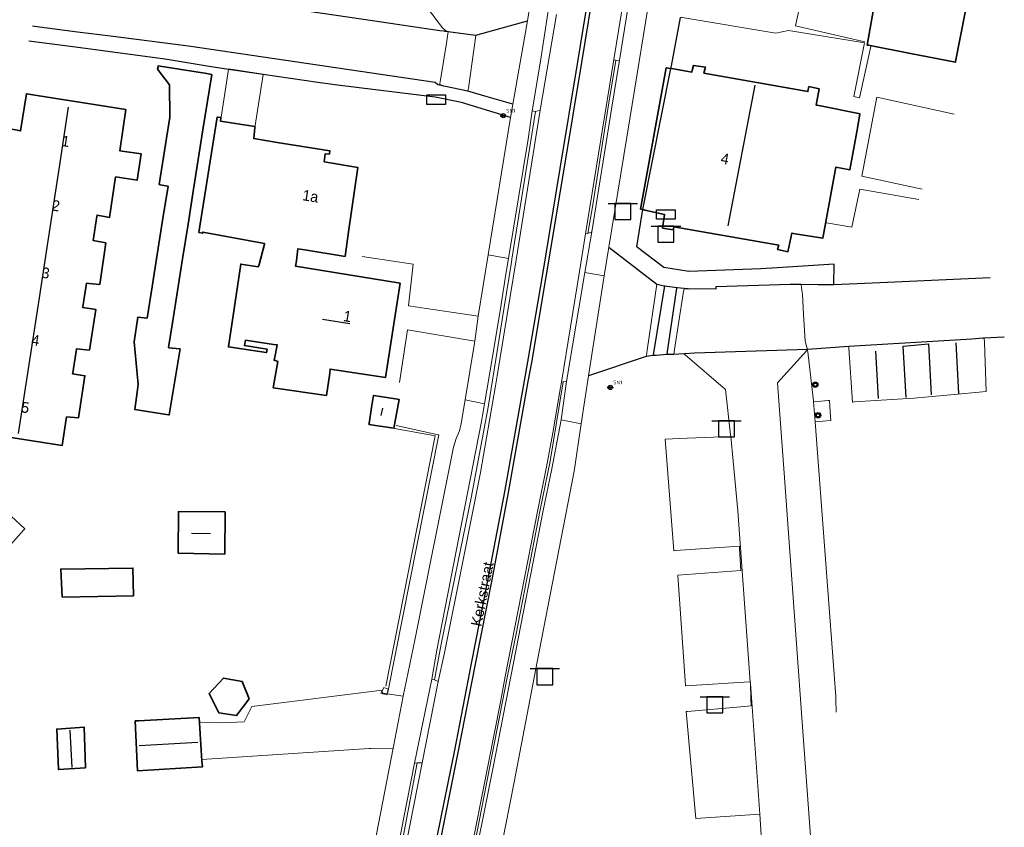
# Model space of a CAD drawing. Header units: metres. Extents: x 169249 to 194689, y 406250 to 412203.
# Tile 313 of 442: x 187799 to 187891, y 410992 to 411067. Entities that reach past the tile are written whole.
import ezdxf
from ezdxf.enums import TextEntityAlignment as Align

# ---------------------------------------------------------------- set-up
doc = ezdxf.new("R2010")
doc.units = ezdxf.units.M
doc.layers.get('0').update_dxf_attribs({"linetype": 'CONTINUOUS'})
for name, color, linetype in [('BGT_NLCS_N264$0$B-WE-IE-MEUBILAIR_WEGMEUBILAIR-S', 252, 'CONTINUOUS'), ('BGT_NLCS_N264$0$B-WE-KG-KADASTRAAL_NOK-G', 252, 'CONTINUOUS'), ('BGT_NLCS_N264$0$B-WE-OG-TOPOGRAFIE_WEG_RIJWEG-G', 252, 'CONTINUOUS'), ('BGT_NLCS_N264$0$B-WE-OG-TOPOGRAFIE_WEG_VOETPAD-G', 252, 'CONTINUOUS'), ('BGT_NLCS_N264$0$B-WE-VW-MARKERING-G', 252, 'CONTINUOUS'), ('BGT_NLCS_N264$0$Label_Nummeraanduidingreeks', 252, 'CONTINUOUS'), ('BGT_NLCS_N264$0$Label_Openbareruimte', 252, 'CONTINUOUS')]:
    doc.layers.add(name, color=color, linetype=linetype)
for name, color, linetype, lineweight in [('BGT_NLCS_N264$0$B-WE-IE-TERREINAFSCHEIDING_KUNSTMATIG_MUUR-G', 252, 'BGT_NLCS_N264$0$IE-TERREINAFSCHEIDING-KUNSTMATIG-DICHT', 18), ('BGT_NLCS_N264$0$B-WE-OG-TOPOGRAFIE_BEBOUWING-G', 252, 'CONTINUOUS', 35), ('BGT_NLCS_N264$0$B-WE-OG-TOPOGRAFIE_BEBOUWING_LUIFEL-G', 252, 'CONTINUOUS', 18), ('BGT_NLCS_N264$0$B-WE-OG-TOPOGRAFIE_TERREIN_GROEN-GV', 252, 'CONTINUOUS', 18), ('BGT_NLCS_N264$0$B-WE-OG-TOPOGRAFIE_TERREIN_ONBEGROEID-GV', 252, 'CONTINUOUS', 18), ('BGT_NLCS_N264$0$B-WE-OG-TOPOGRAFIE_WEG_BUSBAAN-G', 252, 'CONTINUOUS', 18), ('BGT_NLCS_N264$0$B-WE-OG-TOPOGRAFIE_WEG_PARKEERPLAATS-G', 252, 'CONTINUOUS', 18), ('BGT_NLCS_N264$0$B-WE-OG-TOPOGRAFIE_WEG_RIJWEG-GV', 252, 'CONTINUOUS', 18), ('BGT_NLCS_N264$0$B-WE-OG-TOPOGRAFIE_WEG_RIJWIELPAD-GV', 252, 'CONTINUOUS', 18), ('BGT_NLCS_N264$0$B-WE-OG-TOPOGRAFIE_WEG_VERHARD-G', 252, 'CONTINUOUS', 18), ('BGT_NLCS_N264$0$B-WE-OG-TOPOGRAFIE_WEG_VOETPAD-GV', 252, 'CONTINUOUS', 18), ('BGT_NLCS_N264$0$B-WE-VW-VERKEERSTEKEN_BORD-S', 252, 'CONTINUOUS', 25), ('X-XX-AL-REFERENTIE-G', 7, 'CONTINUOUS', 18)]:
    doc.layers.add(name, color=color, linetype=linetype, lineweight=lineweight)
doc.styles.add('BGT_NLCS_N264$0$NLCS-ISO', font='NLCS-ISO.ttf')
doc.styles.add('BGT_NLCS_N264$0$STANDARD', font='txt')
doc.linetypes.add('BGT_NLCS_N264$0$IE-TERREINAFSCHEIDING-KUNSTMATIG-DICHT', pattern='A,8,-1,[82,NLCS.SHX,S=0.75,R=90,X=0,Y=0],-1', length=10)

# ---------------------------------------------------------------- blocks, each defined once
blk = doc.blocks.new('BGT_NLCS_N264$0$SIE-WEG_AFVALBAK_TYPE_01')
for radius in [0.25, 0.156]:
    blk.add_circle((0, 0), radius)
blk = doc.blocks.new('BGT_NLCS_N264$0$SVW-VERKEERSTEKEN_BORD_ANWB-SO')
blk.add_line((-1.375, 0), (1.375, 0))
at = {"flags": 128}
blk.add_lwpolyline([(-0.75, 0), (-0.75, -1.5), (0.75, -1.5), (0.75, 0)], close=True, dxfattribs=at)
blk = doc.blocks.new('BGT_NLCS_N264$0$SIE-WEG_STRAATNAAMBORD_PAAL-SO')
blk.add_line((-0.3, 0), (0.3, 0))
for radius in [0.2, 0.0745]:
    blk.add_circle((0, 0), radius)
at = {"style": 'BGT_NLCS_N264$0$NLCS-ISO'}
blk.add_attdef('STRAATNAAMBORD', (0.278, 0.289), '', height=0.35, dxfattribs=at)
blk = doc.blocks.new('BGT_NLCS_N264$0$SKL-ET_OV_KAST_ALGEMEEN-SO')
for p, q in [((-0.912, 0.442), (0.838, 0.442)), ((-0.912, -0.433), (-0.912, 0.442)), ((0.838, 0.442), (0.838, -0.433)), ((0.838, -0.433), (-0.912, -0.433))]:
    blk.add_line(p, q)
blk = doc.blocks.new('BGT_NLCS_N264')
at = {"layer": 'BGT_NLCS_N264$0$B-WE-IE-TERREINAFSCHEIDING_KUNSTMATIG_MUUR-G'}
blk.add_line((187833.103, 411004.907, 12.483), (187832.966, 411004.625, 12.532), dxfattribs=at)
for points in [[(187833.321, 411005.077, 14.482), (187837.918, 411028.491, 14.401), (187837.774, 411028.518, 14.399), (187834.111, 411029.204, 14.359)], [(187834.281, 411029.455, 12.181), (187837.808, 411028.688, 12.295), (187838.192, 411028.605, 12.308), (187838.259, 411028.59, 12.31), (187833.495, 411004.496, 12.469)], [(187832.966, 411004.625, 12.532), (187832.852, 411004.392, 12.572), (187832.995, 411004.359, 12.576), (187833.371, 411004.273, 12.587), (187833.422, 411004.261, 12.589), (187833.438, 411004.347, 12.588)], [(187833.438, 411004.347, 12.588), (187833.519, 411004.789, 12.584), (187833.477, 411004.806, 12.572), (187833.283, 411004.882, 12.519), (187833.122, 411004.945, 12.476), (187833.103, 411004.907, 12.483)]]:
    blk.add_polyline3d(points, dxfattribs=at)
at = {"layer": 'BGT_NLCS_N264$0$B-WE-KG-KADASTRAAL_NOK-G'}
for p, q in [((187865.367, 411048.176, 21.919), (187867.881, 411061.343, 21.883)), ((187827.371, 411039.434, 22.408), (187829.943, 411039.012, 22.462)), ((187832.867, 411030.414, 15.475), (187833.017, 411031.089, 15.493)), ((187815.125, 411019.4, 14.725), (187816.899, 411019.364, 14.779)), ((187803.717, 411000.929, 13.722), (187803.913, 410997.451, 13.749)), ((187810.22, 410999.509, 14.844), (187815.69, 410999.831, 14.877))]:
    blk.add_line(p, q, dxfattribs=at)
blk.add_polyline3d([(187798.928, 411028.725, 19.663), (187799.854, 411034.774, 19.662), (187800.808, 411041.012, 19.662), (187801.752, 411047.181, 19.661), (187802.717, 411053.485, 19.661), (187803.603, 411059.278, 19.66)], dxfattribs=at)
at = {"layer": 'BGT_NLCS_N264$0$B-WE-OG-TOPOGRAFIE_BEBOUWING-G'}
for points in [[(187887.991, 411070.389, 18.109), (187886.649, 411063.538, 18.299), (187886.638, 411063.484, 18.301), (187882.416, 411064.306, 18.133), (187878.505, 411065.068, 17.977), (187878.366, 411065.095, 17.971), (187879.805, 411073.274, 17.971)], [(187810.963, 411039.524, 13.978), (187811.425, 411042.451, 13.978), (187811.904, 411045.483, 13.978), (187812.408, 411048.678, 13.978), (187812.912, 411051.87, 13.978), (187812.852, 411051.881, 13.978), (187812.193, 411052.003, 13.978), (187812.099, 411052.02, 13.978), (187813.073, 411058.344, 13.993), (187813.066, 411061.381, 14.002), (187811.934, 411062.849, 13.999), (187811.98, 411063.059, 14.003), (187812.002, 411063.161, 14.005), (187812.953, 411063.005, 14.007), (187816.551, 411062.415, 14.016), (187816.962, 411062.347, 14.017), (187817.006, 411062.34, 14.017), (187816.186, 411057.157, 14.009), (187815.304, 411051.583, 14.001), (187814.786, 411048.31, 13.996), (187814.276, 411045.087, 13.991), (187813.801, 411042.083, 13.986), (187813.328, 411039.091, 13.982), (187812.959, 411036.761, 13.978), (187812.994, 411036.757, 13.978), (187814.028, 411036.636, 13.981), (187814.042, 411036.634, 13.981), (187813.019, 411030.46, 14.011), (187812.967, 411030.468, 14.011), (187809.817, 411030.963, 14.011), (187809.97, 411032.122, 14.011), (187810.128, 411033.318, 14.011), (187809.733, 411037.312, 14.02), (187810.093, 411039.618, 14.008), (187810.963, 411039.524, 13.978)], [(187857.382, 411049.685, 15.457), (187857.156, 411049.737, 15.457), (187859.564, 411062.967, 15.439), (187859.998, 411062.892, 15.444)], [(187859.998, 411062.892, 15.444), (187860.056, 411062.882, 15.445), (187861.122, 411062.699, 15.458), (187861.961, 411062.555, 15.469), (187861.994, 411062.7, 15.472), (187862.108, 411063.193, 15.481), (187863.228, 411063.035, 15.535), (187863.114, 411062.586, 15.53), (187863.085, 411062.471, 15.529), (187872.827, 411060.742, 15.46), (187872.83, 411060.759, 15.461), (187872.922, 411061.201, 15.484), (187873.877, 411061.002, 15.496), (187873.592, 411059.479, 15.424), (187873.843, 411059.43, 15.007), (187877.708, 411058.662, 15.022), (187877.698, 411058.608, 15.022), (187877.401, 411056.975, 15.008), (187876.754, 411053.41, 14.977), (187875.449, 411053.663, 14.983), (187874.214, 411046.996, 15.016), (187871.621, 411047.429, 15.001), (187871.321, 411047.483, 15.499), (187870.957, 411045.738, 15.508), (187870.422, 411045.848, 15.482), (187869.986, 411045.938, 15.46), (187870.086, 411046.346, 15.46), (187860.274, 411048.072, 15.445), (187860.212, 411047.79, 15.451), (187859.196, 411047.953, 15.454)], [(187797.987, 411057.277, 14.476), (187799.101, 411057.045, 14.497), (187799.656, 411060.526, 14.464), (187808.974, 411059.051, 14.422), (187808.397, 411055.195, 14.095), (187810.409, 411054.904, 13.894), (187810.03, 411052.444, 13.894), (187808.005, 411052.748, 14.401), (187807.44, 411048.952, 14.461), (187807.121, 411049.012, 14.477), (187806.273, 411049.173, 14.521), (187806.252, 411049.043, 14.52), (187805.892, 411046.799, 14.503), (187807.085, 411046.57, 14.518), (187806.518, 411042.682, 14.503), (187806.185, 411042.714, 14.503), (187805.486, 411042.781, 14.503), (187805.295, 411042.799, 14.503), (187804.931, 411040.593, 14.506), (187804.917, 411040.508, 14.506), (187805.781, 411040.382, 14.541), (187806.162, 411040.327, 14.557), (187805.557, 411036.526, 14.548), (187805.25, 411036.554, 14.548), (187804.335, 411036.636, 14.548), (187804.334, 411036.632, 14.548), (187803.996, 411034.404, 14.548), (187803.983, 411034.321, 14.548), (187804.731, 411034.196, 14.521), (187805.137, 411034.128, 14.506), (187804.531, 411030.196, 14.536), (187803.42, 411030.267, 14.638), (187803.007, 411027.607, 14.692), (187793.572, 411029.069, 14.425)], [(187828.046, 411054.887, 14.74), (187827.618, 411054.899, 14.743), (187827.541, 411054.143, 14.74), (187830.685, 411053.626, 14.749), (187829.823, 411047.616, 14.686), (187829.49, 411045.294, 14.662), (187825.711, 411045.915, 14.654), (187825.068, 411046.021, 14.653), (187825.066, 411046.005, 14.653), (187824.949, 411044.877, 14.659), (187824.836, 411044.404, 18.943), (187834.636, 411042.792, 18.886), (187833.286, 411033.964, 18.946), (187828.092, 411034.754, 18.916), (187828.07, 411034.384, 15.931), (187827.735, 411032.28, 15.814), (187822.749, 411033.01, 15.838), (187823.184, 411035.472, 15.829), (187823.185, 411035.465, 18.925), (187822.849, 411035.578, 18.982), (187822.962, 411036.191, 18.977), (187823.118, 411037.038, 18.97), (187822.795, 411037.065, 16.024), (187820.167, 411037.458, 16.057), (187820.065, 411036.947, 16.054), (187822.191, 411036.623, 16.051), (187822.121, 411036.317, 16.051), (187822.117, 411036.298, 16.051), (187818.566, 411036.835, 16.057), (187818.568, 411036.851, 16.058), (187818.782, 411038.291, 16.103), (187819.716, 411044.583, 16.303), (187821.366, 411044.332, 16.291), (187821.437, 411044.529, 14.596), (187821.931, 411046.438, 14.619), (187821.947, 411046.5, 14.62), (187816.172, 411047.584, 14.677), (187816.144, 411047.467, 14.68), (187815.811, 411047.544, 14.68), (187815.784, 411047.55, 14.68), (187817.526, 411058.341, 14.74), (187817.549, 411058.34, 14.742), (187817.858, 411058.32, 14.764), (187817.838, 411057.962, 14.755), (187821.04, 411057.466, 14.761), (187821.03, 411057.354, 14.761), (187821.001, 411057.016, 14.76), (187820.942, 411056.328, 14.758), (187823.116, 411055.98, 14.753), (187828.078, 411055.184, 14.743), (187828.046, 411054.887, 14.74)], [(187859.196, 411047.953, 15.454), (187859.399, 411049.217, 15.46), (187857.562, 411049.643, 15.458), (187857.382, 411049.685, 15.457)], [(187831.977, 411031.145, 14.581), (187832.157, 411032.279, 14.572), (187832.175, 411032.276, 14.572), (187834.387, 411031.932, 14.603), (187834.55, 411031.907, 14.605), (187834.069, 411029.205, 14.593), (187831.724, 411029.559, 14.593), (187831.74, 411029.659, 14.592), (187831.977, 411031.145, 14.581)], [(187794.331, 411019.375, 13.423), (187796.931, 411022.18, 13.42), (187799.492, 411019.792, 13.399), (187799.411, 411019.701, 13.4), (187796.895, 411016.883, 13.426), (187794.614, 411019.1, 13.423), (187794.331, 411019.375, 13.423)], [(187818.23, 411017.419, 13.489), (187813.863, 411017.51, 13.468), (187813.879, 411021.415, 13.468), (187818.248, 411021.374, 13.51), (187818.23, 411017.419, 13.489)], [(187803.006, 411013.395, 13.641), (187802.863, 411016.02, 13.716), (187809.631, 411016.116, 13.845), (187809.679, 411013.508, 13.833), (187803.006, 411013.395, 13.641)], [(187820.517, 411003.876, 14.844), (187819.326, 411002.314, 14.844), (187817.673, 411002.555, 14.748), (187816.754, 411004.377, 14.712), (187818.101, 411005.823, 14.715), (187819.846, 411005.51, 14.742), (187820.517, 411003.876, 14.844)], [(187809.85, 411001.809, 14.163), (187810.16, 411001.826, 14.166), (187815.826, 411002.13, 14.229), (187816.026, 410999.068, 14.179), (187816.091, 410998.084, 14.163), (187816.129, 410997.499, 14.154), (187810.054, 410997.148, 14.148), (187810.026, 410997.782, 14.15), (187809.85, 411001.809, 14.163)], [(187805.201, 410997.418, 13.182), (187802.651, 410997.252, 13.221), (187802.651, 410997.256, 13.221), (187802.491, 411001.049, 13.134), (187805.048, 411001.231, 13.158), (187805.2, 410997.438, 13.182), (187805.201, 410997.418, 13.182)]]:
    blk.add_polyline3d(points, dxfattribs=at)
at = {"layer": 'BGT_NLCS_N264$0$B-WE-OG-TOPOGRAFIE_BEBOUWING_LUIFEL-G'}
for p, q in [((187817.874, 411058.35, 13.969), (187818.581, 411062.806, 14.052)), ((187821.829, 411062.332, 14.077), (187821.046, 411057.364, 14.065))]:
    blk.add_line(p, q, dxfattribs=at)
blk.add_polyline3d([(187818.581, 411062.806, 14.052), (187818.592, 411062.872, 14.053), (187821.834, 411062.366, 14.077), (187821.829, 411062.332, 14.077)], dxfattribs=at)
at = {"layer": 'BGT_NLCS_N264$0$B-WE-OG-TOPOGRAFIE_TERREIN_GROEN-GV'}
for p, q in [((187840.731, 411031.87, 12.158), (187841.606, 411037.19, 12.023)), ((187852.287, 411034.114, 12.055), (187851.602, 411029.616, 12.055))]:
    blk.add_line(p, q, dxfattribs=at)
for points in [[(187834.935, 411004.129, 12.552), (187836.018, 411009.381, 12.54), (187839.65, 411027.437, 12.22), (187839.891, 411028.264, 12.22), (187840.195, 411028.962, 12.217), (187840.368, 411029.659, 12.214), (187840.731, 411031.87, 12.158)], [(187851.602, 411029.616, 12.055), (187850.954, 411025.181, 12.247), (187847.474, 411007.349, 12.462), (187845.33, 410996.086, 12.546), (187842.881, 410983.726, 12.387)]]:
    blk.add_polyline3d(points, dxfattribs=at)
at = {"layer": 'BGT_NLCS_N264$0$B-WE-OG-TOPOGRAFIE_TERREIN_ONBEGROEID-GV', "linetype": 'Continuous'}
for p, q in [((187842.886, 411045.444, 11.915), (187844.989, 411058.318, 11.728)), ((187841.951, 411039.719, 11.998), (187842.886, 411045.444, 11.915)), ((187841.633, 411037.354, 12.019), (187841.951, 411039.719, 11.998)), ((187841.606, 411037.19, 12.023), (187841.633, 411037.354, 12.019))]:
    blk.add_line(p, q, dxfattribs=at)
blk.add_polyline3d([(187830.593, 410981.778, 12.205), (187832.444, 410991.2, 12.3), (187833.982, 410999.245, 12.519)], dxfattribs=at)
at = {"layer": 'BGT_NLCS_N264$0$B-WE-OG-TOPOGRAFIE_WEG_BUSBAAN-G'}
blk.add_line((187873.495, 411029.827, 11.773), (187873.35, 411031.674, 11.797), dxfattribs=at)
for points in [[(187873.35, 411031.674, 11.797), (187873.339, 411031.769, 11.793), (187873.214, 411032.855, 11.749), (187872.812, 411036.361, 11.607), (187872.797, 411036.496, 11.602), (187872.788, 411036.571, 11.599)], [(187875.46, 411002.636, 12.193), (187875.452, 411003.809, 12.094), (187875.431, 411004.085, 12.091), (187873.496, 411029.817, 11.773), (187873.495, 411029.827, 11.773)]]:
    blk.add_polyline3d(points, dxfattribs=at)
at = {"layer": 'BGT_NLCS_N264$0$B-WE-OG-TOPOGRAFIE_WEG_PARKEERPLAATS-G'}
for points in [[(187839.115, 411066.364, 11.395), (187838.88, 411066.466, 11.404), (187838.607, 411066.697, 11.404), (187837.884, 411067.656, 11.407), (187837.676, 411067.957, 11.407), (187837.419, 411068.229, 11.407), (187837.402, 411068.241, 11.407), (187837.159, 411068.418, 11.404), (187837.11, 411068.454, 11.404), (187836.903, 411068.503, 11.404), (187835.797, 411068.671, 11.404), (187816.431, 411071.608, 11.41), (187805.002, 411073.307, 11.399), (187800.564, 411073.966, 11.395)], [(187876.654, 411036.855, 11.584), (187876.663, 411036.723, 11.586), (187876.99, 411031.667, 11.659), (187877.016, 411031.669, 11.659), (187877.151, 411031.677, 11.659), (187882.734, 411032.021, 11.659), (187886.162, 411032.339, 11.686), (187889.512, 411032.65, 11.712), (187889.349, 411037.254, 11.577), (187889.335, 411037.638, 11.566)], [(187865.602, 411028.439, 11.914), (187861.514, 411028.274, 11.987), (187859.467, 411028.192, 12.024), (187860.282, 411017.749, 12.285), (187860.412, 411017.758, 12.282), (187866.408, 411018.167, 12.132), (187866.421, 411017.968, 12.139), (187866.557, 411015.898, 12.213), (187860.649, 411015.442, 12.297), (187860.651, 411015.416, 12.297), (187861.341, 411005.604, 12.306), (187861.378, 411005.079, 12.306), (187861.381, 411005.079, 12.306), (187867.367, 411005.464, 12.256), (187867.426, 411005.468, 12.255)], [(187867.437, 411005.306, 12.254), (187867.486, 411003.862, 12.244), (187867.508, 411003.227, 12.24), (187866.499, 411003.137, 12.254), (187861.564, 411002.698, 12.322), (187861.438, 411002.687, 12.324), (187862.32, 410992.675, 12.159), (187862.33, 410992.676, 12.159), (187868.296, 410993.07, 12.201), (187868.338, 410993.073, 12.201)], [(187867.426, 411005.468, 12.255), (187867.432, 411005.468, 12.255), (187867.437, 411005.306, 12.254)]]:
    blk.add_polyline3d(points, dxfattribs=at)
at = {"layer": 'BGT_NLCS_N264$0$B-WE-OG-TOPOGRAFIE_WEG_RIJWEG-G'}
for p, q in [((187841.746, 411066.007, 11.563), (187846.584, 411067.361, 11.656)), ((187839.115, 411066.364, 11.395), (187839.149, 411066.359, 11.397)), ((187854.181, 411046.16, 11.866), (187858.674, 411042.697, 11.86)), ((187876.654, 411036.855, 11.584), (187872.788, 411036.571, 11.599)), ((187857.687, 411035.931, 11.872), (187852.287, 411034.114, 12.055))]:
    blk.add_line(p, q, dxfattribs=at)
for points in [[(187799.101, 411072.302, 11.365), (187809.664, 411070.686, 11.359), (187831.226, 411067.525, 11.341), (187838.368, 411066.46, 11.389), (187838.727, 411066.414, 11.392), (187838.818, 411066.402, 11.393), (187839.115, 411066.364, 11.395)], [(187838.331, 411061.348, 11.35), (187838.189, 411061.379, 11.377), (187837.921, 411061.574, 11.338), (187814.824, 411064.981, 11.236), (187807.531, 411065.916, 11.243), (187804.45, 411066.31, 11.247), (187800.426, 411066.826, 11.251), (187800.225, 411066.852, 11.251)], [(187839.149, 411066.359, 11.397), (187841.692, 411066.014, 11.56), (187841.746, 411066.007, 11.563)], [(187840.998, 411060.766, 11.518), (187838.741, 411061.258, 11.376), (187838.452, 411061.322, 11.358), (187838.331, 411061.348, 11.35)], [(187845.205, 411059.542, 11.739), (187842.794, 411060.254, 11.653), (187840.998, 411060.766, 11.518)], [(187858.674, 411042.697, 11.86), (187858.821, 411042.663, 11.857), (187859.339, 411042.545, 11.848), (187859.392, 411042.538, 11.847)], [(187859.392, 411042.538, 11.847), (187860.59, 411042.389, 11.824), (187861.196, 411042.314, 11.79), (187861.227, 411042.31, 11.788)], [(187861.227, 411042.31, 11.788), (187861.615, 411042.282, 11.755), (187864.229, 411042.271, 11.692), (187864.229, 411042.359, 11.695), (187864.23, 411042.474, 11.698), (187871.169, 411042.705, 11.575), (187871.466, 411042.702, 11.573), (187872.198, 411042.696, 11.567)], [(187872.198, 411042.696, 11.567), (187873.783, 411042.683, 11.556), (187875.257, 411042.67, 11.545)], [(187875.257, 411042.67, 11.545), (187878.873, 411042.83, 11.556), (187880.953, 411042.922, 11.563), (187889.893, 411043.318, 11.59)], [(187891.212, 411037.754, 11.671), (187891.155, 411037.751, 11.67), (187889.322, 411037.64, 11.643), (187889.198, 411037.632, 11.641), (187888.165, 411037.568, 11.636), (187876.654, 411036.855, 11.584)], [(187860.272, 411036.113, 11.788), (187860.138, 411036.111, 11.797), (187859.632, 411036.104, 11.83), (187858.61, 411036.038, 11.851), (187858.32, 411036.019, 11.857), (187857.687, 411035.931, 11.872)], [(187872.788, 411036.571, 11.599), (187862.191, 411036.25, 11.758), (187860.272, 411036.113, 11.788)]]:
    blk.add_polyline3d(points, dxfattribs=at)
at = {"layer": 'BGT_NLCS_N264$0$B-WE-OG-TOPOGRAFIE_WEG_RIJWEG-GV'}
for p, q in [((187854.651, 411063.734, 11.545), (187855.62, 411069.668, 11.422)), ((187846.584, 411067.361, 11.656), (187841.743, 411065.988, 0.136)), ((187845.205, 411059.542, 11.739), (187846.584, 411067.361, 11.656)), ((187849.277, 411067.943, 11.554), (187847.764, 411058.982, 11.683)), ((187852.011, 411047.408, 11.614), (187854.651, 411063.734, 11.545)), ((187854.181, 411046.16, 11.866), (187853.759, 411043.476, 11.908)), ((187838.218, 411005.499, 12.429), (187836.723, 410997.88, 12.438)), ((187836.723, 410997.88, 12.438), (187833.218, 410980.171, 12.186))]:
    blk.add_line(p, q, dxfattribs=at)
for points in [[(187847.764, 411058.982, 11.683), (187845.497, 411044.971, 11.852), (187843.739, 411034.111, 11.984), (187843.589, 411033.186, 11.995), (187842.158, 411025.057, 12.214), (187840.545, 411016.886, 12.256), (187838.796, 411008.193, 12.327), (187838.218, 411005.499, 12.429)], [(187849.74, 411033.537, 11.875), (187851.436, 411043.896, 11.68), (187852.011, 411047.408, 11.614)], [(187840.642, 410986.382, 12.267), (187844.031, 411003.574, 12.366), (187844.49, 411005.979, 12.267), (187847.538, 411021.574, 12.073), (187848.362, 411025.61, 12.004), (187848.935, 411028.795, 11.974), (187849.656, 411033.04, 11.885), (187849.74, 411033.537, 11.875)]]:
    blk.add_polyline3d(points, dxfattribs=at)
at = {"layer": 'BGT_NLCS_N264$0$B-WE-OG-TOPOGRAFIE_WEG_RIJWIELPAD-GV'}
for p, q in [((187855.185, 411063.664, 11.632), (187856.109, 411069.507, 11.569)), ((187854.852, 411063.661, 11.632), (187854.651, 411063.734, 11.545)), ((187854.852, 411063.661, 11.632), (187855.185, 411063.664, 11.632)), ((187845.103, 411045.042, 11.834), (187847.332, 411058.873, 11.737)), ((187847.332, 411058.873, 11.737), (187847.017, 411058.943, 11.737)), ((187847.332, 411058.873, 11.737), (187847.764, 411058.982, 11.683)), ((187851.951, 411043.803, 11.86), (187852.595, 411047.589, 11.794)), ((187852.205, 411047.453, 11.794), (187852.011, 411047.408, 11.614)), ((187852.595, 411047.589, 11.794), (187852.205, 411047.453, 11.794)), ((187844.781, 411045.101, 11.862), (187842.886, 411045.444, 11.915)), ((187851.951, 411043.803, 11.86), (187850.214, 411033.582, 12.04)), ((187853.759, 411043.476, 11.908), (187851.951, 411043.803, 11.86)), ((187852.287, 411034.114, 12.055), (187853.759, 411043.476, 11.908)), ((187849.924, 411033.569, 12.04), (187848.679, 411026.144, 12.184)), ((187849.71, 411030.01, 12.103), (187850.214, 411033.582, 12.04)), ((187849.74, 411033.537, 11.875), (187849.924, 411033.569, 12.04)), ((187850.214, 411033.582, 12.04), (187849.924, 411033.569, 12.04)), ((187840.731, 411031.87, 12.158), (187842.534, 411031.504, 12.094)), ((187849.71, 411030.01, 12.103), (187851.602, 411029.616, 12.055)), ((187835.988, 410997.854, 12.465), (187837.599, 411005.72, 12.51)), ((187837.599, 411005.72, 12.51), (187837.876, 411005.659, 12.477)), ((187838.218, 411005.499, 12.429), (187837.876, 411005.659, 12.477)), ((187834.935, 411004.129, 12.552), (187833.982, 410999.245, 12.519)), ((187832.946, 410980.647, 12.273), (187836.238, 410997.884, 12.468)), ((187836.238, 410997.884, 12.468), (187835.988, 410997.854, 12.465)), ((187836.723, 410997.88, 12.438), (187836.238, 410997.884, 12.468))]:
    blk.add_line(p, q, dxfattribs=at)
for points in [[(187851.448, 411097.513, 11.584), (187850.342, 411090.702, 11.59), (187848.35, 411078.29, 11.614), (187846.584, 411067.361, 11.656)], [(187848.502, 411068.274, 11.608), (187848.479, 411068.08, 11.608), (187847.782, 411063.568, 11.617), (187847.017, 411058.943, 11.737)], [(187852.205, 411047.453, 11.794), (187852.672, 411050.143, 11.779), (187854.188, 411059.692, 11.689), (187854.852, 411063.661, 11.632)], [(187855.185, 411063.664, 11.632), (187854.441, 411059.103, 11.65), (187852.595, 411047.589, 11.794)], [(187847.017, 411058.943, 11.737), (187846.626, 411056.268, 11.785), (187844.781, 411045.101, 11.862)], [(187837.876, 411005.659, 12.477), (187838.502, 411009.006, 12.45), (187841.314, 411022.865, 12.244), (187842.876, 411031.174, 12.145), (187843.613, 411035.643, 12.067), (187844.388, 411040.543, 11.98), (187845.057, 411044.758, 11.836), (187845.103, 411045.042, 11.834)], [(187844.781, 411045.101, 11.862), (187844.541, 411043.647, 11.872), (187844.066, 411040.615, 11.92), (187843.228, 411035.518, 12.001), (187842.534, 411031.504, 12.094)], [(187842.534, 411031.504, 12.094), (187842.352, 411030.399, 12.136), (187842.267, 411029.836, 12.136), (187838.083, 411008.429, 12.504), (187837.599, 411005.72, 12.51)], [(187841.109, 410986.264, 12.345), (187843.345, 410997.467, 12.491), (187844.996, 411005.963, 12.476), (187848.04, 411021.521, 12.27), (187848.82, 411025.244, 12.136), (187849.71, 411030.01, 12.103)], [(187848.679, 411026.144, 12.184), (187847.761, 411021.562, 12.221), (187845.513, 411009.969, 12.447), (187844.696, 411006.023, 12.465), (187840.861, 410986.322, 12.352)], [(187835.988, 410997.854, 12.465), (187835.001, 410992.764, 12.357), (187832.661, 410980.716, 12.261)]]:
    blk.add_polyline3d(points, dxfattribs=at)
at = {"layer": 'BGT_NLCS_N264$0$B-WE-OG-TOPOGRAFIE_WEG_VERHARD-G'}
for p, q in [((187839.149, 411066.359, 11.368), (187839.153, 411066.383, 11.368)), ((187841.746, 411066.007, 11.563), (187841.743, 411065.988, 11.563)), ((187861.157, 411041.855, 11.788), (187861.227, 411042.31, 11.788)), ((187867.426, 411005.468, 12.141), (187867.437, 411005.306, 12.142)), ((187867.437, 411005.306, 12.142), (187868.338, 410993.073, 12.201)), ((187834.935, 411004.129, 12.552), (187833.438, 411004.347, 12.55))]:
    blk.add_line(p, q, dxfattribs=at)
for points in [[(187878.166, 411065.39, 12.256), (187871.651, 411066.889, 12.118), (187872.192, 411069.364, 12.1), (187861.856, 411071.866, 11.795), (187861.675, 411071.91, 11.79)], [(187860.902, 411067.684, 11.837), (187861.041, 411067.661, 11.839), (187869.815, 411066.203, 11.986), (187871.012, 411066.462, 12.001), (187878.12, 411065.295, 12.04), (187877.118, 411060.285, 12.04), (187877.66, 411060.16, 12.043), (187878.708, 411064.95, 12.034)], [(187838.331, 411061.348, 11.35), (187838.409, 411061.824, 11.352), (187838.972, 411065.272, 11.364), (187839.148, 411066.351, 11.368), (187839.149, 411066.359, 11.368)], [(187841.743, 411065.988, 11.563), (187841.04, 411061.063, 11.521), (187841.024, 411060.946, 11.52), (187840.998, 411060.766, 11.518)], [(187886.515, 411058.629, 11.922), (187879.292, 411060.198, 11.974), (187877.881, 411052.806, 11.917), (187883.506, 411051.593, 11.791)], [(187883.199, 411050.633, 11.821), (187877.671, 411051.605, 11.86), (187876.922, 411048.054, 11.89), (187874.566, 411048.435, 11.89)], [(187841.951, 411039.719, 11.998), (187836.283, 411040.539, 12.517), (187835.415, 411040.659, 12.568), (187835.874, 411044.569, 12.559), (187831.077, 411045.297, 12.556)], [(187857.687, 411035.931, 11.872), (187857.7, 411036.017, 11.872), (187857.773, 411036.523, 11.871), (187858.674, 411042.697, 11.86)], [(187872.198, 411042.696, 11.567), (187872.204, 411042.651, 11.566), (187872.268, 411042.152, 11.56), (187872.269, 411042.145, 11.56)], [(187860.272, 411036.113, 11.788), (187860.343, 411036.577, 11.788), (187861.152, 411041.82, 11.788), (187861.157, 411041.855, 11.788)], [(187872.269, 411042.145, 11.56), (187872.316, 411041.781, 11.555), (187872.401, 411039.849, 11.622), (187872.566, 411037.398, 11.618), (187872.675, 411036.991, 11.609), (187872.788, 411036.571, 11.599)], [(187841.633, 411037.354, 12.019), (187835.335, 411038.44, 12.691), (187834.589, 411033.492, 12.562)], [(187861.232, 411036.181, 11.773), (187861.328, 411036.099, 11.775), (187865.101, 411032.853, 11.85), (187865.583, 411028.606, 11.912), (187865.602, 411028.439, 11.914)], [(187872.788, 411036.571, 11.599), (187872.717, 411036.493, 11.603), (187869.971, 411033.474, 11.767), (187870.586, 411025.018, 12.09), (187872.299, 411001.689, 12.171), (187873.523, 410984.619, 12.204), (187875.567, 410982.85, 12.266), (187876.872, 410981.721, 12.305), (187876.99, 410981.62, 12.309), (187876.995, 410981.615, 12.309)], [(187873.35, 411031.674, 11.797), (187874.724, 411031.806, 11.778), (187874.853, 411031.818, 11.776), (187874.854, 411031.809, 11.776), (187874.917, 411030.775, 11.791), (187874.967, 411029.946, 11.803), (187874.939, 411029.944, 11.802), (187873.495, 411029.827, 11.773)], [(187865.602, 411028.439, 11.914), (187865.816, 411026.125, 11.963), (187866.248, 411021.465, 12.063), (187867.426, 411005.468, 12.141)], [(187832.966, 411004.625, 12.566), (187832.954, 411004.681, 12.57), (187820.756, 411003.159, 12.234), (187820.057, 411001.714, 12.21), (187817.943, 411001.638, 12.195), (187815.972, 411001.665, 12.084)], [(187833.438, 411004.347, 12.55), (187833.387, 411004.354, 12.55), (187833.011, 411004.409, 12.549), (187833.008, 411004.424, 12.55), (187832.966, 411004.625, 12.566)], [(187833.982, 410999.245, 12.519), (187831.886, 410999.24, 12.533), (187831.743, 410999.24, 12.534), (187816.086, 410998.191, 11.919)], [(187868.338, 410993.073, 12.201), (187868.515, 410990.179, 12.204), (187868.744, 410986.424, 12.207), (187868.902, 410983.833, 12.21), (187865.19, 410980.753, 12.346), (187865.067, 410980.651, 12.351)]]:
    blk.add_polyline3d(points, dxfattribs=at)
at = {"layer": 'BGT_NLCS_N264$0$B-WE-OG-TOPOGRAFIE_WEG_VOETPAD-G'}
for p, q in [((187821.829, 411062.332, 11.314), (187818.581, 411062.806, 11.308)), ((187857.382, 411049.685, 11.846), (187859.998, 411062.892, 11.766))]:
    blk.add_line(p, q, dxfattribs=at)
for points in [[(187859.998, 411062.892, 11.766), (187860.05, 411063.157, 11.764), (187860.902, 411067.684, 11.837)], [(187818.581, 411062.806, 11.308), (187818.375, 411062.836, 11.308), (187816.948, 411063.044, 11.305), (187813.033, 411063.701, 11.287), (187812.404, 411063.807, 11.284), (187804.249, 411064.883, 11.307), (187799.871, 411065.46, 11.32)], [(187844.989, 411058.318, 11.728), (187840.394, 411059.727, 11.56), (187837.93, 411060.219, 11.368), (187828.784, 411061.345, 11.335), (187826.932, 411061.587, 11.323), (187821.829, 411062.332, 11.314)], [(187875.257, 411042.67, 11.545), (187875.258, 411042.712, 11.546), (187875.292, 411044.587, 11.578), (187869.957, 411044.23, 11.653), (187868.427, 411044.127, 11.674), (187861.684, 411043.896, 11.833), (187859.319, 411044.279, 11.833), (187856.881, 411046.147, 11.885), (187856.798, 411046.21, 11.887), (187857.309, 411049.315, 11.848), (187857.382, 411049.685, 11.846)]]:
    blk.add_polyline3d(points, dxfattribs=at)
at = {"layer": 'BGT_NLCS_N264$0$B-WE-OG-TOPOGRAFIE_WEG_VOETPAD-GV'}
blk.add_line((187844.989, 411058.318, 11.728), (187845.205, 411059.542, 11.739), dxfattribs=at)
blk.add_polyline3d([(187862.463, 411097.167, 11.56), (187861.805, 411093.242, 11.56), (187859.889, 411081.193, 11.584), (187858.29, 411071.44, 11.611), (187856.143, 411058.171, 11.731), (187854.181, 411046.16, 11.866)], dxfattribs=at)
at = {"layer": 'BGT_NLCS_N264$0$B-WE-VW-MARKERING-G'}
for p, q in [((187859.392, 411042.538, 11.854), (187858.335, 411036.071, 11.845)), ((187859.397, 411042.568, 11.854), (187859.392, 411042.538, 11.854)), ((187859.652, 411036.187, 11.833), (187860.555, 411042.319, 11.809)), ((187886.939, 411032.461, 11.709), (187886.705, 411037.222, 11.608)), ((187879.161, 411036.441, 11.611), (187879.401, 411031.997, 11.693))]:
    blk.add_line(p, q, dxfattribs=at)
at = {"layer": 'BGT_NLCS_N264$0$B-WE-VW-MARKERING-G', "linetype": 'Continuous'}
for points in [[(187857.037, 411098.919, 11.405), (187855.191, 411087.617, 11.433), (187853.87, 411079.527, 11.451), (187852.54, 411071.372, 11.506), (187851.266, 411063.521, 11.57), (187849.607, 411053.536, 11.662), (187847.931, 411043.444, 11.772), (187846.574, 411035.443, 11.947), (187846.255, 411033.655, 11.974), (187844.401, 411023.271, 12.13), (187842.857, 411015.098, 12.259), (187841.303, 411007.181, 12.36), (187839.732, 410999.08, 12.424), (187838.082, 410990.965, 12.341), (187835.377, 410977.089, 12.103), (187833.481, 410967.21, 11.993), (187831.065, 410955.104, 11.717), (187829.552, 410946.92, 11.651), (187829.417, 410946.269, 11.637), (187827.912, 410938.984, 11.479), (187825.459, 410926.807, 11.497), (187823.525, 410916.871, 11.451), (187822.535, 410912.621, 11.469)], [(187857.396, 411098.849, 11.405), (187855.55, 411087.547, 11.433), (187854.229, 411079.458, 11.451), (187852.899, 411071.302, 11.506), (187851.625, 411063.452, 11.57), (187849.966, 411053.466, 11.662), (187848.291, 411043.375, 11.772), (187846.933, 411035.373, 11.947), (187846.615, 411033.59, 11.974), (187844.76, 411023.201, 12.13), (187843.217, 411015.029, 12.259), (187841.662, 411007.111, 12.36), (187840.091, 410999.01, 12.424), (187838.441, 410990.896, 12.341), (187835.736, 410977.019, 12.103), (187833.84, 410967.14, 11.993), (187831.424, 410955.034, 11.717), (187829.699, 410946.214, 11.587), (187828.271, 410938.914, 11.479), (187825.818, 410926.737, 11.497), (187823.884, 410916.801, 11.451), (187822.974, 410912.555, 11.482)]]:
    blk.add_polyline3d(points, dxfattribs=at)
at = {"layer": 'BGT_NLCS_N264$0$B-WE-VW-MARKERING-G'}
blk.add_polyline3d([(187882.025, 411032.081, 11.693), (187881.745, 411036.906, 11.604), (187884.101, 411037.118, 11.602), (187884.358, 411032.332, 11.691)], dxfattribs=at)
at = {"layer": 'BGT_NLCS_N264$0$B-WE-IE-MEUBILAIR_WEGMEUBILAIR-S', "color": 7}
for name, p in [('BGT_NLCS_N264$0$SKL-ET_OV_KAST_ALGEMEEN-SO', (187838.054, 411059.974, 11.389)), ('BGT_NLCS_N264$0$SKL-ET_OV_KAST_ALGEMEEN-SO', (187859.545, 411049.22, 11.936)), ('BGT_NLCS_N264$0$SIE-WEG_AFVALBAK_TYPE_01', (187873.508, 411033.287, 11.721)), ('BGT_NLCS_N264$0$SIE-WEG_AFVALBAK_TYPE_01', (187873.773, 411030.433, 11.737))]:
    blk.add_blockref(name, p, dxfattribs=at)
at = {"layer": 'BGT_NLCS_N264$0$B-WE-VW-VERKEERSTEKEN_BORD-S', "color": 7}
for p in [(187844.296, 411058.478, 11.708), (187854.315, 411033.04, 13.006), (187854.315, 411033.04, 13.006)]:
    blk.add_blockref('BGT_NLCS_N264$0$SIE-WEG_STRAATNAAMBORD_PAAL-SO', p, dxfattribs=at).add_auto_attribs({'STRAATNAAMBORD': 'SN1'})
for p in [(187855.506, 411050.256, 13.006), (187855.506, 411050.256, 13.006), (187859.536, 411048.123, 11.779), (187865.194, 411029.909, 11.832), (187848.19, 411006.702, 12.474), (187848.19, 411006.702, 12.474), (187864.115, 411004.064, 12.204)]:
    blk.add_blockref('BGT_NLCS_N264$0$SVW-VERKEERSTEKEN_BORD_ANWB-SO', p, dxfattribs=at)
at = {"layer": 'BGT_NLCS_N264$0$Label_Nummeraanduidingreeks', "color": 7, "lineweight": 18, "style": 'BGT_NLCS_N264$0$STANDARD'}
for s, rotation, p in [('1', -8.7, (187803.329, 411056.085)), ('4', -10.8, (187865.061, 411054.446)), ('2', -8.7, (187802.415, 411050.059)), ('1a', -9.1, (187826.25, 411050.943)), ('3', -8.7, (187801.46, 411043.755)), ('1', -9.1, (187829.711, 411039.69)), ('4', -8.7, (187800.504, 411037.452)), ('5', -8.7, (187799.549, 411031.149))]:
    blk.add_text(s, height=1, rotation=rotation, dxfattribs=at).set_placement(p, align=Align.MIDDLE)
at = {"layer": 'BGT_NLCS_N264$0$Label_Openbareruimte', "color": 252, "lineweight": 18, "style": 'BGT_NLCS_N264$0$STANDARD'}
blk.add_text('Kerkstraat', height=1, rotation=78.86989, dxfattribs=at).set_placement((187842.315, 411013.686), align=Align.MIDDLE)

msp = doc.modelspace()

# ---------------------------------------------------------------- block references
at = {"layer": 'X-XX-AL-REFERENTIE-G'}
msp.add_blockref('BGT_NLCS_N264', (0, 0), dxfattribs=at)

doc.saveas('drawing.dxf')
